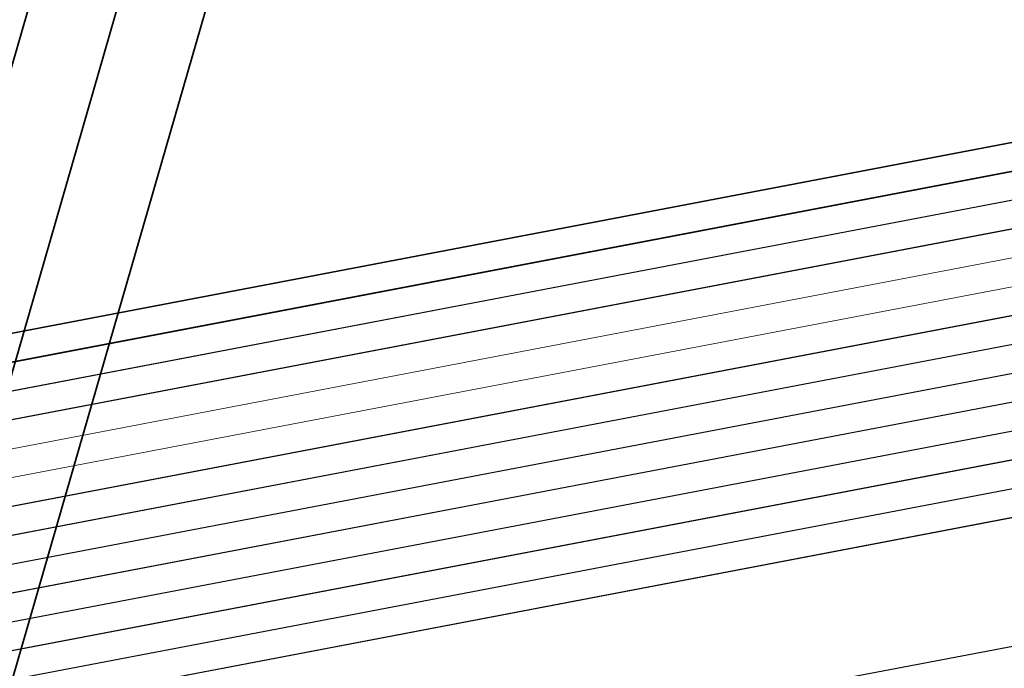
# Model space of a CAD drawing. Header units: metres. Extents: x -502 to 161, y -108 to 174.
# Tile 362 of 656: x -142.29 to -140.56, y -30.75 to -29.61. Entities that reach past the tile are written whole.
import ezdxf

# ---------------------------------------------------------------- set-up
doc = ezdxf.new("R2010")
doc.units = ezdxf.units.M
doc.header["$LTSCALE"] = 0.1
doc.linetypes.add('237', pattern=[93, 75, -18])
for name, color, linetype in [('BRI31-005.05-5p02-Koordinierung Lageplan 4. BA ZOB West 2022-06-15', 7, 'Continuous'), ('BRI31-005.06-5f07-Koordinierung Lageplan 4. BA ZOB Fernbusbahnh', 7, 'Continuous'), ('BRI32-005.02-5f05-Koordinierung Schemaplan 4 BA ZOB Teilbereich', 7, 'Continuous'), ('BRI32-005.03-5f06-Koordinierung Schemaplan 4 BA ZOB Teilbereich 2 Ost - Bahnhofsallee 2023-01-21', 7, 'Continuous')]:
    doc.layers.add(name, color=color, linetype=linetype)

msp = doc.modelspace()

# ---------------------------------------------------------------- linework, layer by layer
at = {"layer": 'BRI31-005.05-5p02-Koordinierung Lageplan 4. BA ZOB West 2022-06-15', "color": 190, "linetype": 'Continuous', "lineweight": 35, "true_color": 0x7f00ff, "transparency": 33554687, "flags": 128}
for points in [[(-55.7007, -13.3634), (-59.4327, -13.9934), (-61.4087, -14.3464), (-62.2647, -14.4984), (-62.6667, -14.5974), (-62.8907, -14.7334), (-63.5967, -15.2334), (-64.4177, -15.8004), (-64.8657, -15.8864), (-69.7037, -16.7484), (-75.4637, -17.6884), (-81.7337, -18.6534), (-88.9077, -20.0034), (-93.6827, -20.7334), (-98.9647, -21.6334), (-104.5957, -22.9234), (-121.8907, -26.2934), (-126.8117, -27.2034), (-150.4477, -31.7134), (-157.1307, -33.0134), (-162.7687, -32.1234), (-174.7807, -30.4434), (-178.1477, -29.6134), (-179.1357, -29.4334)], [(-93.6747, -20.7824), (-98.9547, -21.6824), (-104.5847, -22.9724), (-121.8807, -26.3424), (-126.8027, -27.2524), (-150.4387, -31.7624), (-150.7407, -31.8214), (-157.1297, -33.0644), (-162.7757, -32.1724), (-174.7877, -30.4934), (-178.1567, -29.6624), (-179.1357, -29.4844)]]:
    msp.add_lwpolyline(points, dxfattribs=at)
at = {"layer": 'BRI31-005.05-5p02-Koordinierung Lageplan 4. BA ZOB West 2022-06-15', "color": 250, "linetype": 'Continuous', "lineweight": 25, "true_color": 0x333333, "transparency": 33554687, "flags": 128}
for points in [[(-179.1357, -29.7394), (-178.2047, -29.9074), (-176.5237, -30.3244), (-174.8367, -30.8434), (-162.8247, -32.5154), (-157.1227, -33.4214), (-150.6707, -32.1644), (-150.3757, -32.1054), (-126.7397, -27.5954), (-121.8107, -26.6854), (-104.5117, -23.3154), (-93.6067, -21.1744), (-88.8337, -20.4444), (-81.6527, -19.0944), (-75.3827, -18.1294), (-69.6317, -17.1894), (-64.2647, -16.2324), (-63.2977, -15.6984), (-62.6077, -15.0894), (-62.1947, -14.8414), (-59.6597, -14.3864), (-59.3767, -14.3364), (-55.6447, -13.7064)], [(-55.6367, -13.7554), (-59.3687, -14.3854), (-59.6507, -14.4354), (-62.1767, -14.8894), (-62.5777, -15.1304), (-63.2687, -15.7394), (-64.2477, -16.2804), (-69.6237, -17.2384), (-75.3737, -18.1784), (-81.6437, -19.1434), (-88.8257, -20.4934), (-93.5977, -21.2234), (-104.5017, -23.3644), (-121.8007, -26.7344), (-126.7307, -27.6444), (-150.3667, -32.1544), (-150.6607, -32.2134), (-157.1217, -33.4724), (-162.8317, -32.5644), (-174.8437, -30.8934), (-176.5357, -30.3734), (-178.2147, -29.9564), (-179.1357, -29.7904)], [(-55.6287, -13.8044), (-59.3607, -14.4344), (-59.6427, -14.4844), (-62.1587, -14.9374), (-62.5477, -15.1714), (-63.2397, -15.7804), (-64.2307, -16.3284), (-69.6157, -17.2874), (-75.3647, -18.2274), (-81.6347, -19.1924), (-88.8177, -20.5424), (-93.5887, -21.2724), (-104.4917, -23.4134), (-121.7907, -26.7834), (-126.7217, -27.6934), (-150.3577, -32.2034), (-150.6507, -32.2624), (-157.1207, -33.5234), (-162.8387, -32.6134), (-174.8507, -30.9434), (-176.5477, -30.4224), (-178.2247, -30.0054), (-179.1357, -29.8414)], [(-55.6207, -13.8534), (-59.3527, -14.4834), (-59.6277, -14.5324), (-62.1407, -14.9854), (-62.5177, -15.2124), (-63.2107, -15.8214), (-64.2137, -16.3764), (-69.6077, -17.3364), (-75.3557, -18.2764), (-81.6257, -19.2414), (-88.8097, -20.5914), (-93.5797, -21.3214), (-104.4817, -23.4624), (-121.7807, -26.8324), (-126.7127, -27.7424), (-150.3487, -32.2524), (-150.6407, -32.3114), (-157.1197, -33.5744), (-162.8457, -32.6624), (-174.8577, -30.9934), (-176.5597, -30.4714), (-178.2347, -30.0544), (-179.1357, -29.8924)], [(-55.6127, -13.9024), (-59.3447, -14.5324), (-59.6247, -14.5824), (-62.1227, -15.0334), (-62.4877, -15.2534), (-63.1817, -15.8624), (-64.1967, -16.4244), (-69.5997, -17.3854), (-75.3467, -18.3254), (-81.6167, -19.2904), (-88.8017, -20.6404), (-93.5707, -21.3704), (-104.4717, -23.5114), (-121.7707, -26.8814), (-126.7037, -27.7914), (-150.3397, -32.3014), (-150.6307, -32.3604), (-157.1187, -33.6254), (-162.8527, -32.7114), (-174.8647, -31.0434), (-176.5717, -30.5204), (-178.2447, -30.1034), (-179.1357, -29.9434)], [(-55.6047, -13.9514), (-59.3367, -14.5814), (-62.1047, -15.0814), (-62.4577, -15.2944), (-63.1527, -15.9034), (-64.1797, -16.4724), (-69.5917, -17.4344), (-75.3377, -18.3744), (-81.6077, -19.3394), (-88.7937, -20.6894), (-93.5617, -21.4194), (-104.4617, -23.5604), (-121.7607, -26.9304), (-126.6947, -27.8404), (-150.3307, -32.3504), (-150.6207, -32.4094), (-157.1177, -33.6764), (-162.8597, -32.7604), (-174.8717, -31.0934), (-176.5837, -30.5694), (-178.2547, -30.1524), (-179.1357, -29.9944)], [(-56.5667, -14.3244), (-56.9487, -14.6244), (-57.8377, -15.3484), (-58.3257, -15.4954), (-59.9937, -15.7044), (-61.6697, -15.9144), (-63.7887, -16.4534), (-69.5837, -17.4834), (-75.3287, -18.4234), (-81.5687, -19.5644), (-84.6457, -20.1594), (-93.6297, -21.6994), (-104.3877, -23.8594), (-121.7187, -27.1554), (-122.6217, -27.3224), (-126.1537, -27.9814), (-137.6357, -30.1594), (-150.2927, -32.5534), (-151.8867, -32.8594), (-157.0417, -33.8394), (-163.2567, -32.9244), (-174.3647, -31.3244), (-178.3997, -30.6854)], [(-62.5057, -14.9114), (-62.7017, -15.0274), (-63.4007, -15.5204), (-64.2987, -16.1364), (-69.6477, -17.0914), (-75.4007, -18.0314), (-81.6707, -18.9964), (-88.8497, -20.3464), (-93.6247, -21.0764), (-104.5317, -23.2174), (-121.8307, -26.5874), (-126.7577, -27.4974), (-150.3937, -32.0074), (-150.6907, -32.0664), (-157.1247, -33.3194), (-162.8107, -32.4174), (-174.8227, -30.7434), (-176.4997, -30.2264), (-178.1847, -29.8094), (-179.1357, -29.6374)], [(-62.4797, -14.9544), (-62.6747, -15.0694), (-63.3727, -15.5614), (-64.2817, -16.1844), (-69.6397, -17.1404), (-75.3917, -18.0804), (-81.6617, -19.0454), (-88.8417, -20.3954), (-93.6157, -21.1254), (-104.5217, -23.2664), (-121.8207, -26.6364), (-126.7487, -27.5464), (-150.3847, -32.0564), (-150.6807, -32.1154), (-157.1237, -33.3704), (-162.8177, -32.4664), (-174.8297, -30.7934), (-176.5117, -30.2754), (-178.1947, -29.8584), (-179.1357, -29.6884)], [(-93.6667, -20.8314), (-98.9447, -21.7314), (-104.5737, -23.0214), (-121.8707, -26.3914), (-126.7937, -27.3014), (-150.4297, -31.8114), (-150.7307, -31.8704), (-157.1287, -33.1154), (-162.7827, -32.2214), (-174.7947, -30.5434), (-178.1657, -29.7114), (-179.1357, -29.5354)], [(-93.6587, -20.8804), (-98.9347, -21.7804), (-104.5627, -23.0704), (-121.8607, -26.4404), (-126.7847, -27.3504), (-150.4207, -31.8604), (-150.7207, -31.9194), (-157.1277, -33.1664), (-162.7897, -32.2704), (-174.8017, -30.5934), (-178.1747, -29.7604), (-179.1357, -29.5864)]]:
    msp.add_lwpolyline(points, dxfattribs=at)
at = {"layer": 'BRI31-005.05-5p02-Koordinierung Lageplan 4. BA ZOB West 2022-06-15', "color": 251, "linetype": 'Continuous', "lineweight": 13, "true_color": 0x5b5b5b, "transparency": 33554687, "flags": 128}
for points in [[(-93.6507, -20.9294), (-98.8777, -21.8214), (-104.5517, -23.1194), (-121.8507, -26.4894), (-126.7757, -27.3994), (-150.4117, -31.9094), (-150.7107, -31.9684), (-157.1267, -33.2174), (-162.7967, -32.3194), (-174.8087, -30.6434), (-176.5547, -29.7624), (-176.4667, -28.8414), (-176.3907, -28.5144)], [(-93.6427, -20.9784), (-98.9147, -21.8784), (-104.5407, -23.1684), (-121.8407, -26.5384), (-126.7667, -27.4484), (-150.4027, -31.9584), (-150.7007, -32.0174), (-157.1257, -33.2684), (-162.8037, -32.3684), (-174.8157, -30.6934), (-176.6607, -29.8214), (-176.5657, -28.8254), (-176.4877, -28.4914)]]:
    msp.add_lwpolyline(points, dxfattribs=at)
at = {"layer": 'BRI31-005.05-5p02-Koordinierung Lageplan 4. BA ZOB West 2022-06-15', "color": 116, "linetype": 'Continuous', "lineweight": 13, "true_color": 0x007f3f, "transparency": 33554687, "flags": 128}
for points in [[(-126.7577, -27.4974), (-150.3927, -32.0074), (-150.6917, -32.0664), (-157.1247, -33.3194), (-162.8117, -32.4184), (-174.8387, -30.7404), (-176.6607, -29.8214), (-176.5657, -28.8254), (-176.4877, -28.4914), (-176.2937, -28.5374), (-176.3677, -28.8574), (-176.4487, -29.7034), (-174.7787, -30.5464), (-162.7817, -32.2204), (-157.1287, -33.1154), (-150.7297, -31.8704), (-150.4307, -31.8114), (-126.7937, -27.3014)], [(-126.7487, -27.5464), (-150.3837, -32.0564), (-150.6817, -32.1154), (-157.1237, -33.3704), (-162.8187, -32.4674), (-174.8447, -30.7904), (-176.7667, -29.8814), (-176.6647, -28.8094), (-176.5847, -28.4684), (-176.3907, -28.5144), (-176.4667, -28.8414), (-176.5547, -29.7614), (-174.7867, -30.5964), (-162.7887, -32.2694), (-157.1277, -33.1664), (-150.7197, -31.9194), (-150.4217, -31.8604), (-126.7847, -27.3504)]]:
    msp.add_lwpolyline(points, dxfattribs=at)
at = {"layer": 'BRI31-005.05-5p02-Koordinierung Lageplan 4. BA ZOB West 2022-06-15', "color": 7, "linetype": 'Continuous', "lineweight": 35, "transparency": 33554687, "flags": 128}
msp.add_lwpolyline([(-169.5248, -37.3857), (-167.1308, -39), (-167.1308, -39, 0.197363), (-165.9402, -39.2458), (-165.9402, -39.2458), (-144.925, -35.2881, 0.28308), (-143.5676, -34.054), (-141.9311, -28.3884), (-141.9311, -28.3884, -0.282465), (-140.9257, -27.4722), (-140.9257, -27.4722), (-140.6784, -27.425)], format="xyb", dxfattribs=at)
at = {"layer": 'BRI31-005.05-5p02-Koordinierung Lageplan 4. BA ZOB West 2022-06-15', "color": 3, "linetype": '237', "lineweight": 35, "true_color": 0x00ff00, "transparency": 33554687, "flags": 128}
msp.add_lwpolyline([(-140.6512, -27.5725), (-140.8976, -27.6195), (-140.8976, -27.6195, 0.282465), (-141.787, -28.43), (-141.787, -28.43), (-143.4235, -34.0956), (-143.4235, -34.0956, -0.283081), (-144.8973, -35.4355), (-144.8973, -35.4355), (-165.9124, -39.3932, -0.197363), (-167.2147, -39.1244)], format="xyb", dxfattribs=at)
at = {"layer": 'BRI31-005.05-5p02-Koordinierung Lageplan 4. BA ZOB West 2022-06-15', "color": 7, "linetype": '237', "lineweight": 35, "transparency": 33554687, "flags": 128}
msp.add_lwpolyline([(-140.6239, -27.72), (-140.8695, -27.7669, 0.282465), (-141.6429, -28.4717), (-143.2794, -34.1372), (-143.2794, -34.1372, -0.28308), (-144.8695, -35.5829), (-144.8695, -35.5829), (-165.8846, -39.5406), (-165.8846, -39.5406, -0.197363), (-167.2986, -39.2488), (-167.2986, -39.2488)], format="xyb", dxfattribs=at)
at = {"layer": 'BRI31-005.06-5f07-Koordinierung Lageplan 4. BA ZOB Fernbusbahnh', "color": 190, "linetype": 'Continuous', "lineweight": 30, "true_color": 0x7f00ff, "transparency": 33554687, "flags": 128}
for points in [[(-55.7007, -13.3634), (-59.4327, -13.9934), (-61.4087, -14.3464), (-62.2647, -14.4984), (-62.6667, -14.5974), (-62.8907, -14.7334), (-63.5967, -15.2334), (-64.4177, -15.8004), (-64.8657, -15.8864), (-69.7037, -16.7484), (-75.4637, -17.6884), (-81.7337, -18.6534), (-88.9077, -20.0034), (-93.6827, -20.7334), (-98.9647, -21.6334), (-104.5957, -22.9234), (-121.8907, -26.2934), (-126.8117, -27.2034), (-150.4477, -31.7134), (-157.1307, -33.0134), (-162.7687, -32.1234), (-174.7807, -30.4434), (-178.1477, -29.6134), (-179.1357, -29.4334)], [(-93.6747, -20.7824), (-98.9547, -21.6824), (-104.5847, -22.9724), (-121.8807, -26.3424), (-126.8027, -27.2524), (-150.4387, -31.7624), (-150.7407, -31.8214), (-157.1297, -33.0644), (-162.7757, -32.1724), (-174.7877, -30.4934), (-178.1567, -29.6624), (-179.1357, -29.4844)]]:
    msp.add_lwpolyline(points, dxfattribs=at)
at = {"layer": 'BRI31-005.06-5f07-Koordinierung Lageplan 4. BA ZOB Fernbusbahnh', "color": 250, "linetype": 'Continuous', "lineweight": 20, "true_color": 0x333333, "transparency": 33554687, "flags": 128}
for points in [[(-179.1357, -29.7394), (-178.2047, -29.9074), (-176.5237, -30.3244), (-174.8367, -30.8434), (-162.8247, -32.5154), (-157.1227, -33.4214), (-150.6707, -32.1644), (-150.3757, -32.1054), (-126.7397, -27.5954), (-121.8107, -26.6854), (-104.5117, -23.3154), (-93.6067, -21.1744), (-88.8337, -20.4444), (-81.6527, -19.0944), (-75.3827, -18.1294), (-69.6317, -17.1894), (-64.2647, -16.2324), (-63.2977, -15.6984), (-62.6077, -15.0894), (-62.1947, -14.8414), (-59.6597, -14.3864), (-59.3767, -14.3364), (-55.6447, -13.7064)], [(-55.6367, -13.7554), (-59.3687, -14.3854), (-59.6507, -14.4354), (-62.1767, -14.8894), (-62.5777, -15.1304), (-63.2687, -15.7394), (-64.2477, -16.2804), (-69.6237, -17.2384), (-75.3737, -18.1784), (-81.6437, -19.1434), (-88.8257, -20.4934), (-93.5977, -21.2234), (-104.5017, -23.3644), (-121.8007, -26.7344), (-126.7307, -27.6444), (-150.3667, -32.1544), (-150.6607, -32.2134), (-157.1217, -33.4724), (-162.8317, -32.5644), (-174.8437, -30.8934), (-176.5357, -30.3734), (-178.2147, -29.9564), (-179.1357, -29.7904)], [(-55.6287, -13.8044), (-59.3607, -14.4344), (-59.6427, -14.4844), (-62.1587, -14.9374), (-62.5477, -15.1714), (-63.2397, -15.7804), (-64.2307, -16.3284), (-69.6157, -17.2874), (-75.3647, -18.2274), (-81.6347, -19.1924), (-88.8177, -20.5424), (-93.5887, -21.2724), (-104.4917, -23.4134), (-121.7907, -26.7834), (-126.7217, -27.6934), (-150.3577, -32.2034), (-150.6507, -32.2624), (-157.1207, -33.5234), (-162.8387, -32.6134), (-174.8507, -30.9434), (-176.5477, -30.4224), (-178.2247, -30.0054), (-179.1357, -29.8414)], [(-55.6207, -13.8534), (-59.3527, -14.4834), (-59.6277, -14.5324), (-62.1407, -14.9854), (-62.5177, -15.2124), (-63.2107, -15.8214), (-64.2137, -16.3764), (-69.6077, -17.3364), (-75.3557, -18.2764), (-81.6257, -19.2414), (-88.8097, -20.5914), (-93.5797, -21.3214), (-104.4817, -23.4624), (-121.7807, -26.8324), (-126.7127, -27.7424), (-150.3487, -32.2524), (-150.6407, -32.3114), (-157.1197, -33.5744), (-162.8457, -32.6624), (-174.8577, -30.9934), (-176.5597, -30.4714), (-178.2347, -30.0544), (-179.1357, -29.8924)], [(-55.6127, -13.9024), (-59.3447, -14.5324), (-59.6247, -14.5824), (-62.1227, -15.0334), (-62.4877, -15.2534), (-63.1817, -15.8624), (-64.1967, -16.4244), (-69.5997, -17.3854), (-75.3467, -18.3254), (-81.6167, -19.2904), (-88.8017, -20.6404), (-93.5707, -21.3704), (-104.4717, -23.5114), (-121.7707, -26.8814), (-126.7037, -27.7914), (-150.3397, -32.3014), (-150.6307, -32.3604), (-157.1187, -33.6254), (-162.8527, -32.7114), (-174.8647, -31.0434), (-176.5717, -30.5204), (-178.2447, -30.1034), (-179.1357, -29.9434)], [(-55.6047, -13.9514), (-59.3367, -14.5814), (-62.1047, -15.0814), (-62.4577, -15.2944), (-63.1527, -15.9034), (-64.1797, -16.4724), (-69.5917, -17.4344), (-75.3377, -18.3744), (-81.6077, -19.3394), (-88.7937, -20.6894), (-93.5617, -21.4194), (-104.4617, -23.5604), (-121.7607, -26.9304), (-126.6947, -27.8404), (-150.3307, -32.3504), (-150.6207, -32.4094), (-157.1177, -33.6764), (-162.8597, -32.7604), (-174.8717, -31.0934), (-176.5837, -30.5694), (-178.2547, -30.1524), (-179.1357, -29.9944)], [(-56.5667, -14.3244), (-56.9487, -14.6244), (-57.8377, -15.3484), (-58.3257, -15.4954), (-59.9937, -15.7044), (-61.6697, -15.9144), (-63.7887, -16.4534), (-69.5837, -17.4834), (-75.3287, -18.4234), (-81.5687, -19.5644), (-84.6457, -20.1594), (-93.6297, -21.6994), (-104.3877, -23.8594), (-121.7187, -27.1554), (-122.6217, -27.3224), (-126.1537, -27.9814), (-137.6357, -30.1594), (-150.2927, -32.5534), (-151.8867, -32.8594), (-157.0417, -33.8394), (-163.2567, -32.9244), (-174.3647, -31.3244), (-178.3997, -30.6854)], [(-62.5057, -14.9114), (-62.7017, -15.0274), (-63.4007, -15.5204), (-64.2987, -16.1364), (-69.6477, -17.0914), (-75.4007, -18.0314), (-81.6707, -18.9964), (-88.8497, -20.3464), (-93.6247, -21.0764), (-104.5317, -23.2174), (-121.8307, -26.5874), (-126.7577, -27.4974), (-150.3937, -32.0074), (-150.6907, -32.0664), (-157.1247, -33.3194), (-162.8107, -32.4174), (-174.8227, -30.7434), (-176.4997, -30.2264), (-178.1847, -29.8094), (-179.1357, -29.6374)], [(-62.4797, -14.9544), (-62.6747, -15.0694), (-63.3727, -15.5614), (-64.2817, -16.1844), (-69.6397, -17.1404), (-75.3917, -18.0804), (-81.6617, -19.0454), (-88.8417, -20.3954), (-93.6157, -21.1254), (-104.5217, -23.2664), (-121.8207, -26.6364), (-126.7487, -27.5464), (-150.3847, -32.0564), (-150.6807, -32.1154), (-157.1237, -33.3704), (-162.8177, -32.4664), (-174.8297, -30.7934), (-176.5117, -30.2754), (-178.1947, -29.8584), (-179.1357, -29.6884)], [(-93.6667, -20.8314), (-98.9447, -21.7314), (-104.5737, -23.0214), (-121.8707, -26.3914), (-126.7937, -27.3014), (-150.4297, -31.8114), (-150.7307, -31.8704), (-157.1287, -33.1154), (-162.7827, -32.2214), (-174.7947, -30.5434), (-178.1657, -29.7114), (-179.1357, -29.5354)], [(-93.6587, -20.8804), (-98.9347, -21.7804), (-104.5627, -23.0704), (-121.8607, -26.4404), (-126.7847, -27.3504), (-150.4207, -31.8604), (-150.7207, -31.9194), (-157.1277, -33.1664), (-162.7897, -32.2704), (-174.8017, -30.5934), (-178.1747, -29.7604), (-179.1357, -29.5864)]]:
    msp.add_lwpolyline(points, dxfattribs=at)
at = {"layer": 'BRI32-005.02-5f05-Koordinierung Schemaplan 4 BA ZOB Teilbereich', "color": 190, "linetype": 'Continuous', "lineweight": 35, "true_color": 0x7f00ff, "transparency": 33554687, "flags": 128}
for points in [[(-55.7007, -13.3634), (-59.4327, -13.9934), (-61.4087, -14.3464), (-62.2647, -14.4984), (-62.6667, -14.5974), (-62.8907, -14.7334), (-63.5967, -15.2334), (-64.4177, -15.8004), (-64.8657, -15.8864), (-69.7037, -16.7484), (-75.4637, -17.6884), (-81.7337, -18.6534), (-88.9077, -20.0034), (-93.6827, -20.7334), (-98.9647, -21.6334), (-104.5957, -22.9234), (-121.8907, -26.2934), (-126.8117, -27.2034), (-150.4477, -31.7134), (-157.1307, -33.0134), (-162.7687, -32.1234), (-174.7807, -30.4434), (-178.1477, -29.6134), (-179.1357, -29.4334)], [(-93.6747, -20.7824), (-98.9547, -21.6824), (-104.5847, -22.9724), (-121.8807, -26.3424), (-126.8027, -27.2524), (-150.4387, -31.7624), (-150.7407, -31.8214), (-157.1297, -33.0644), (-162.7757, -32.1724), (-174.7877, -30.4934), (-178.1567, -29.6624), (-179.1357, -29.4844)]]:
    msp.add_lwpolyline(points, dxfattribs=at)
at = {"layer": 'BRI32-005.02-5f05-Koordinierung Schemaplan 4 BA ZOB Teilbereich', "color": 250, "linetype": 'Continuous', "lineweight": 25, "true_color": 0x333333, "transparency": 33554687, "flags": 128}
for points in [[(-179.1357, -29.7394), (-178.2047, -29.9074), (-176.5237, -30.3244), (-174.8367, -30.8434), (-162.8247, -32.5154), (-157.1227, -33.4214), (-150.6707, -32.1644), (-150.3757, -32.1054), (-126.7397, -27.5954), (-121.8107, -26.6854), (-104.5117, -23.3154), (-93.6067, -21.1744), (-88.8337, -20.4444), (-81.6527, -19.0944), (-75.3827, -18.1294), (-69.6317, -17.1894), (-64.2647, -16.2324), (-63.2977, -15.6984), (-62.6077, -15.0894), (-62.1947, -14.8414), (-59.6597, -14.3864), (-59.3767, -14.3364), (-55.6447, -13.7064)], [(-55.6367, -13.7554), (-59.3687, -14.3854), (-59.6507, -14.4354), (-62.1767, -14.8894), (-62.5777, -15.1304), (-63.2687, -15.7394), (-64.2477, -16.2804), (-69.6237, -17.2384), (-75.3737, -18.1784), (-81.6437, -19.1434), (-88.8257, -20.4934), (-93.5977, -21.2234), (-104.5017, -23.3644), (-121.8007, -26.7344), (-126.7307, -27.6444), (-150.3667, -32.1544), (-150.6607, -32.2134), (-157.1217, -33.4724), (-162.8317, -32.5644), (-174.8437, -30.8934), (-176.5357, -30.3734), (-178.2147, -29.9564), (-179.1357, -29.7904)], [(-55.6287, -13.8044), (-59.3607, -14.4344), (-59.6427, -14.4844), (-62.1587, -14.9374), (-62.5477, -15.1714), (-63.2397, -15.7804), (-64.2307, -16.3284), (-69.6157, -17.2874), (-75.3647, -18.2274), (-81.6347, -19.1924), (-88.8177, -20.5424), (-93.5887, -21.2724), (-104.4917, -23.4134), (-121.7907, -26.7834), (-126.7217, -27.6934), (-150.3577, -32.2034), (-150.6507, -32.2624), (-157.1207, -33.5234), (-162.8387, -32.6134), (-174.8507, -30.9434), (-176.5477, -30.4224), (-178.2247, -30.0054), (-179.1357, -29.8414)], [(-55.6207, -13.8534), (-59.3527, -14.4834), (-59.6277, -14.5324), (-62.1407, -14.9854), (-62.5177, -15.2124), (-63.2107, -15.8214), (-64.2137, -16.3764), (-69.6077, -17.3364), (-75.3557, -18.2764), (-81.6257, -19.2414), (-88.8097, -20.5914), (-93.5797, -21.3214), (-104.4817, -23.4624), (-121.7807, -26.8324), (-126.7127, -27.7424), (-150.3487, -32.2524), (-150.6407, -32.3114), (-157.1197, -33.5744), (-162.8457, -32.6624), (-174.8577, -30.9934), (-176.5597, -30.4714), (-178.2347, -30.0544), (-179.1357, -29.8924)], [(-55.6127, -13.9024), (-59.3447, -14.5324), (-59.6247, -14.5824), (-62.1227, -15.0334), (-62.4877, -15.2534), (-63.1817, -15.8624), (-64.1967, -16.4244), (-69.5997, -17.3854), (-75.3467, -18.3254), (-81.6167, -19.2904), (-88.8017, -20.6404), (-93.5707, -21.3704), (-104.4717, -23.5114), (-121.7707, -26.8814), (-126.7037, -27.7914), (-150.3397, -32.3014), (-150.6307, -32.3604), (-157.1187, -33.6254), (-162.8527, -32.7114), (-174.8647, -31.0434), (-176.5717, -30.5204), (-178.2447, -30.1034), (-179.1357, -29.9434)], [(-55.6047, -13.9514), (-59.3367, -14.5814), (-62.1047, -15.0814), (-62.4577, -15.2944), (-63.1527, -15.9034), (-64.1797, -16.4724), (-69.5917, -17.4344), (-75.3377, -18.3744), (-81.6077, -19.3394), (-88.7937, -20.6894), (-93.5617, -21.4194), (-104.4617, -23.5604), (-121.7607, -26.9304), (-126.6947, -27.8404), (-150.3307, -32.3504), (-150.6207, -32.4094), (-157.1177, -33.6764), (-162.8597, -32.7604), (-174.8717, -31.0934), (-176.5837, -30.5694), (-178.2547, -30.1524), (-179.1357, -29.9944)], [(-56.5667, -14.3244), (-56.9487, -14.6244), (-57.8377, -15.3484), (-58.3257, -15.4954), (-59.9937, -15.7044), (-61.6697, -15.9144), (-63.7887, -16.4534), (-69.5837, -17.4834), (-75.3287, -18.4234), (-81.5687, -19.5644), (-84.6457, -20.1594), (-93.6297, -21.6994), (-104.3877, -23.8594), (-121.7187, -27.1554), (-122.6217, -27.3224), (-126.1537, -27.9814), (-137.6357, -30.1594), (-150.2927, -32.5534), (-151.8867, -32.8594), (-157.0417, -33.8394), (-163.2567, -32.9244), (-174.3647, -31.3244), (-178.3997, -30.6854)], [(-93.6667, -20.8314), (-98.9447, -21.7314), (-104.5737, -23.0214), (-121.8707, -26.3914), (-126.7937, -27.3014), (-150.4297, -31.8114), (-150.7307, -31.8704), (-157.1287, -33.1154), (-162.7827, -32.2214), (-174.7947, -30.5434), (-178.1657, -29.7114), (-179.1357, -29.5354)], [(-93.6587, -20.8804), (-98.9347, -21.7804), (-104.5627, -23.0704), (-121.8607, -26.4404), (-126.7847, -27.3504), (-150.4207, -31.8604), (-150.7207, -31.9194), (-157.1277, -33.1664), (-162.7897, -32.2704), (-174.8017, -30.5934), (-178.1747, -29.7604), (-179.1357, -29.5864)]]:
    msp.add_lwpolyline(points, dxfattribs=at)
at = {"layer": 'BRI32-005.02-5f05-Koordinierung Schemaplan 4 BA ZOB Teilbereich', "color": 251, "linetype": 'Continuous', "lineweight": 13, "true_color": 0x5b5b5b, "transparency": 33554687, "flags": 128}
for points in [[(-93.6507, -20.9294), (-98.8777, -21.8214), (-104.5517, -23.1194), (-121.8507, -26.4894), (-126.7757, -27.3994), (-150.4117, -31.9094), (-150.7107, -31.9684), (-157.1267, -33.2174), (-162.7967, -32.3194), (-174.8087, -30.6434), (-176.5547, -29.7624), (-176.4667, -28.8414), (-176.3907, -28.5144)], [(-93.6427, -20.9784), (-98.9147, -21.8784), (-104.5407, -23.1684), (-121.8407, -26.5384), (-126.7667, -27.4484), (-150.4027, -31.9584), (-150.7007, -32.0174), (-157.1257, -33.2684), (-162.8037, -32.3684), (-174.8157, -30.6934), (-176.6607, -29.8214), (-176.5657, -28.8254), (-176.4877, -28.4914)]]:
    msp.add_lwpolyline(points, dxfattribs=at)
at = {"layer": 'BRI32-005.02-5f05-Koordinierung Schemaplan 4 BA ZOB Teilbereich', "color": 116, "linetype": 'Continuous', "lineweight": 13, "true_color": 0x007f3f, "transparency": 33554687, "flags": 128}
for points in [[(-126.7577, -27.4974), (-150.3927, -32.0074), (-150.6917, -32.0664), (-157.1247, -33.3194), (-162.8117, -32.4184), (-174.8387, -30.7404), (-176.6607, -29.8214), (-176.5657, -28.8254), (-176.4877, -28.4914), (-176.2937, -28.5374), (-176.3677, -28.8574), (-176.4487, -29.7034), (-174.7787, -30.5464), (-162.7817, -32.2204), (-157.1287, -33.1154), (-150.7297, -31.8704), (-150.4307, -31.8114), (-126.7937, -27.3014)], [(-126.7487, -27.5464), (-150.3837, -32.0564), (-150.6817, -32.1154), (-157.1237, -33.3704), (-162.8187, -32.4674), (-174.8447, -30.7904), (-176.7667, -29.8814), (-176.6647, -28.8094), (-176.5847, -28.4684), (-176.3907, -28.5144), (-176.4667, -28.8414), (-176.5547, -29.7614), (-174.7867, -30.5964), (-162.7887, -32.2694), (-157.1277, -33.1664), (-150.7197, -31.9194), (-150.4217, -31.8604), (-126.7847, -27.3504)]]:
    msp.add_lwpolyline(points, dxfattribs=at)
at = {"layer": 'BRI32-005.03-5f06-Koordinierung Schemaplan 4 BA ZOB Teilbereich 2 Ost - Bahnhofsallee 2023-01-21', "color": 190, "linetype": 'Continuous', "lineweight": 30, "true_color": 0x7f00ff, "transparency": 33554687, "flags": 128}
for points in [[(-55.7007, -13.3634), (-59.4327, -13.9934), (-61.4087, -14.3464), (-62.2647, -14.4984), (-62.6667, -14.5974), (-62.8907, -14.7334), (-63.5967, -15.2334), (-64.4177, -15.8004), (-64.8657, -15.8864), (-69.7037, -16.7484), (-75.4637, -17.6884), (-81.7337, -18.6534), (-88.9077, -20.0034), (-93.6827, -20.7334), (-98.9647, -21.6334), (-104.5957, -22.9234), (-121.8907, -26.2934), (-126.8117, -27.2034), (-150.4477, -31.7134), (-157.1307, -33.0134), (-162.7687, -32.1234), (-174.7807, -30.4434), (-178.1477, -29.6134), (-179.1357, -29.4334)], [(-93.6747, -20.7824), (-98.9547, -21.6824), (-104.5847, -22.9724), (-121.8807, -26.3424), (-126.8027, -27.2524), (-150.4387, -31.7624), (-150.7407, -31.8214), (-157.1297, -33.0644), (-162.7757, -32.1724), (-174.7877, -30.4934), (-178.1567, -29.6624), (-179.1357, -29.4844)]]:
    msp.add_lwpolyline(points, dxfattribs=at)
at = {"layer": 'BRI32-005.03-5f06-Koordinierung Schemaplan 4 BA ZOB Teilbereich 2 Ost - Bahnhofsallee 2023-01-21', "color": 250, "linetype": 'Continuous', "lineweight": 20, "true_color": 0x333333, "transparency": 33554687, "flags": 128}
for points in [[(-179.1357, -29.7394), (-178.2047, -29.9074), (-176.5237, -30.3244), (-174.8367, -30.8434), (-162.8247, -32.5154), (-157.1227, -33.4214), (-150.6707, -32.1644), (-150.3757, -32.1054), (-126.7397, -27.5954), (-121.8107, -26.6854), (-104.5117, -23.3154), (-93.6067, -21.1744), (-88.8337, -20.4444), (-81.6527, -19.0944), (-75.3827, -18.1294), (-69.6317, -17.1894), (-64.2647, -16.2324), (-63.2977, -15.6984), (-62.6077, -15.0894), (-62.1947, -14.8414), (-59.6597, -14.3864), (-59.3767, -14.3364), (-55.6447, -13.7064)], [(-55.6367, -13.7554), (-59.3687, -14.3854), (-59.6507, -14.4354), (-62.1767, -14.8894), (-62.5777, -15.1304), (-63.2687, -15.7394), (-64.2477, -16.2804), (-69.6237, -17.2384), (-75.3737, -18.1784), (-81.6437, -19.1434), (-88.8257, -20.4934), (-93.5977, -21.2234), (-104.5017, -23.3644), (-121.8007, -26.7344), (-126.7307, -27.6444), (-150.3667, -32.1544), (-150.6607, -32.2134), (-157.1217, -33.4724), (-162.8317, -32.5644), (-174.8437, -30.8934), (-176.5357, -30.3734), (-178.2147, -29.9564), (-179.1357, -29.7904)], [(-55.6287, -13.8044), (-59.3607, -14.4344), (-59.6427, -14.4844), (-62.1587, -14.9374), (-62.5477, -15.1714), (-63.2397, -15.7804), (-64.2307, -16.3284), (-69.6157, -17.2874), (-75.3647, -18.2274), (-81.6347, -19.1924), (-88.8177, -20.5424), (-93.5887, -21.2724), (-104.4917, -23.4134), (-121.7907, -26.7834), (-126.7217, -27.6934), (-150.3577, -32.2034), (-150.6507, -32.2624), (-157.1207, -33.5234), (-162.8387, -32.6134), (-174.8507, -30.9434), (-176.5477, -30.4224), (-178.2247, -30.0054), (-179.1357, -29.8414)], [(-55.6207, -13.8534), (-59.3527, -14.4834), (-59.6277, -14.5324), (-62.1407, -14.9854), (-62.5177, -15.2124), (-63.2107, -15.8214), (-64.2137, -16.3764), (-69.6077, -17.3364), (-75.3557, -18.2764), (-81.6257, -19.2414), (-88.8097, -20.5914), (-93.5797, -21.3214), (-104.4817, -23.4624), (-121.7807, -26.8324), (-126.7127, -27.7424), (-150.3487, -32.2524), (-150.6407, -32.3114), (-157.1197, -33.5744), (-162.8457, -32.6624), (-174.8577, -30.9934), (-176.5597, -30.4714), (-178.2347, -30.0544), (-179.1357, -29.8924)], [(-55.6127, -13.9024), (-59.3447, -14.5324), (-59.6247, -14.5824), (-62.1227, -15.0334), (-62.4877, -15.2534), (-63.1817, -15.8624), (-64.1967, -16.4244), (-69.5997, -17.3854), (-75.3467, -18.3254), (-81.6167, -19.2904), (-88.8017, -20.6404), (-93.5707, -21.3704), (-104.4717, -23.5114), (-121.7707, -26.8814), (-126.7037, -27.7914), (-150.3397, -32.3014), (-150.6307, -32.3604), (-157.1187, -33.6254), (-162.8527, -32.7114), (-174.8647, -31.0434), (-176.5717, -30.5204), (-178.2447, -30.1034), (-179.1357, -29.9434)], [(-55.6047, -13.9514), (-59.3367, -14.5814), (-62.1047, -15.0814), (-62.4577, -15.2944), (-63.1527, -15.9034), (-64.1797, -16.4724), (-69.5917, -17.4344), (-75.3377, -18.3744), (-81.6077, -19.3394), (-88.7937, -20.6894), (-93.5617, -21.4194), (-104.4617, -23.5604), (-121.7607, -26.9304), (-126.6947, -27.8404), (-150.3307, -32.3504), (-150.6207, -32.4094), (-157.1177, -33.6764), (-162.8597, -32.7604), (-174.8717, -31.0934), (-176.5837, -30.5694), (-178.2547, -30.1524), (-179.1357, -29.9944)], [(-56.5667, -14.3244), (-56.9487, -14.6244), (-57.8377, -15.3484), (-58.3257, -15.4954), (-59.9937, -15.7044), (-61.6697, -15.9144), (-63.7887, -16.4534), (-69.5837, -17.4834), (-75.3287, -18.4234), (-81.5687, -19.5644), (-84.6457, -20.1594), (-93.6297, -21.6994), (-104.3877, -23.8594), (-121.7187, -27.1554), (-122.6217, -27.3224), (-126.1537, -27.9814), (-137.6357, -30.1594), (-150.2927, -32.5534), (-151.8867, -32.8594), (-157.0417, -33.8394), (-163.2567, -32.9244), (-174.3647, -31.3244), (-178.3997, -30.6854)], [(-62.5057, -14.9114), (-62.7017, -15.0274), (-63.4007, -15.5204), (-64.2987, -16.1364), (-69.6477, -17.0914), (-75.4007, -18.0314), (-81.6707, -18.9964), (-88.8497, -20.3464), (-93.6247, -21.0764), (-104.5317, -23.2174), (-121.8307, -26.5874), (-126.7577, -27.4974), (-150.3937, -32.0074), (-150.6907, -32.0664), (-157.1247, -33.3194), (-162.8107, -32.4174), (-174.8227, -30.7434), (-176.4997, -30.2264), (-178.1847, -29.8094), (-179.1357, -29.6374)], [(-62.4797, -14.9544), (-62.6747, -15.0694), (-63.3727, -15.5614), (-64.2817, -16.1844), (-69.6397, -17.1404), (-75.3917, -18.0804), (-81.6617, -19.0454), (-88.8417, -20.3954), (-93.6157, -21.1254), (-104.5217, -23.2664), (-121.8207, -26.6364), (-126.7487, -27.5464), (-150.3847, -32.0564), (-150.6807, -32.1154), (-157.1237, -33.3704), (-162.8177, -32.4664), (-174.8297, -30.7934), (-176.5117, -30.2754), (-178.1947, -29.8584), (-179.1357, -29.6884)], [(-93.6667, -20.8314), (-98.9447, -21.7314), (-104.5737, -23.0214), (-121.8707, -26.3914), (-126.7937, -27.3014), (-150.4297, -31.8114), (-150.7307, -31.8704), (-157.1287, -33.1154), (-162.7827, -32.2214), (-174.7947, -30.5434), (-178.1657, -29.7114), (-179.1357, -29.5354)], [(-93.6587, -20.8804), (-98.9347, -21.7804), (-104.5627, -23.0704), (-121.8607, -26.4404), (-126.7847, -27.3504), (-150.4207, -31.8604), (-150.7207, -31.9194), (-157.1277, -33.1664), (-162.7897, -32.2704), (-174.8017, -30.5934), (-178.1747, -29.7604), (-179.1357, -29.5864)]]:
    msp.add_lwpolyline(points, dxfattribs=at)
at = {"layer": 'BRI32-005.03-5f06-Koordinierung Schemaplan 4 BA ZOB Teilbereich 2 Ost - Bahnhofsallee 2023-01-21', "color": 251, "linetype": 'Continuous', "lineweight": 9, "true_color": 0x5b5b5b, "transparency": 33554687, "flags": 128}
for points in [[(-93.6507, -20.9294), (-98.8777, -21.8214), (-104.5517, -23.1194), (-121.8507, -26.4894), (-126.7757, -27.3994), (-150.4117, -31.9094), (-150.7107, -31.9684), (-157.1267, -33.2174), (-162.7967, -32.3194), (-174.8087, -30.6434), (-176.5547, -29.7624), (-176.4667, -28.8414), (-176.3907, -28.5144)], [(-93.6427, -20.9784), (-98.9147, -21.8784), (-104.5407, -23.1684), (-121.8407, -26.5384), (-126.7667, -27.4484), (-150.4027, -31.9584), (-150.7007, -32.0174), (-157.1257, -33.2684), (-162.8037, -32.3684), (-174.8157, -30.6934), (-176.6607, -29.8214), (-176.5657, -28.8254), (-176.4877, -28.4914)]]:
    msp.add_lwpolyline(points, dxfattribs=at)
at = {"layer": 'BRI32-005.03-5f06-Koordinierung Schemaplan 4 BA ZOB Teilbereich 2 Ost - Bahnhofsallee 2023-01-21', "color": 116, "linetype": 'Continuous', "lineweight": 9, "true_color": 0x007f3f, "transparency": 33554687, "flags": 128}
for points in [[(-126.7577, -27.4974), (-150.3927, -32.0074), (-150.6917, -32.0664), (-157.1247, -33.3194), (-162.8117, -32.4184), (-174.8387, -30.7404), (-176.6607, -29.8214), (-176.5657, -28.8254), (-176.4877, -28.4914), (-176.2937, -28.5374), (-176.3677, -28.8574), (-176.4487, -29.7034), (-174.7787, -30.5464), (-162.7817, -32.2204), (-157.1287, -33.1154), (-150.7297, -31.8704), (-150.4307, -31.8114), (-126.7937, -27.3014)], [(-126.7487, -27.5464), (-150.3837, -32.0564), (-150.6817, -32.1154), (-157.1237, -33.3704), (-162.8187, -32.4674), (-174.8447, -30.7904), (-176.7667, -29.8814), (-176.6647, -28.8094), (-176.5847, -28.4684), (-176.3907, -28.5144), (-176.4667, -28.8414), (-176.5547, -29.7614), (-174.7867, -30.5964), (-162.7887, -32.2694), (-157.1277, -33.1664), (-150.7197, -31.9194), (-150.4217, -31.8604), (-126.7847, -27.3504)]]:
    msp.add_lwpolyline(points, dxfattribs=at)

doc.saveas('drawing.dxf')
